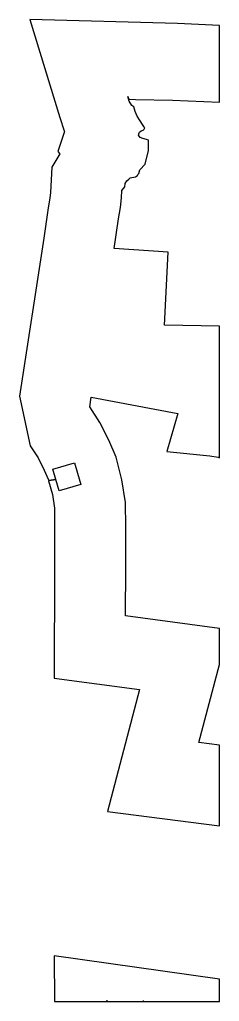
# Model space of a CAD drawing. Extents: x 1577619 to 1828281, y 483481 to 598136.
# Drawn here: x 1716793 to 1718902, y 579745 to 590093 of the extents above; entities that cross this region are included whole.
import ezdxf

# ---------------------------------------------------------------- set-up
doc = ezdxf.new("R2010")
doc.units = 0
doc.layers.add('DESIGN - EROSION CONTROL - Devices', color=7, linetype='Continuous')
doc.layers.add('DESIGN - SCRATCH - User 1', color=7, linetype='Continuous')

msp = doc.modelspace()

# ---------------------------------------------------------------- linework, layer by layer
at = {"layer": 'DESIGN - EROSION CONTROL - Devices'}
for p, q in [((1717710, 579745), (1717720, 579745)), ((1718095, 579745), (1718104, 579745))]:
    msp.add_line(p, q, dxfattribs=at)
for centre, start, end in [((1717715, 579746), 347.6433, 192.3567), ((1718100, 579743), 29.5452, 150.4548)]:
    msp.add_arc(centre, 5.28, start, end, dxfattribs=at)
at = {"layer": 'DESIGN - SCRATCH - User 1'}
for p, q in [((1718902, 589223), (1718902, 590031)), ((1717219, 588677), (1717134, 588539)), ((1717049, 587790), (1716793, 586125)), ((1718902, 585473), (1718902, 586861)), ((1718902, 583676), (1717911, 583808)), ((1718902, 583296), (1718902, 583676)), ((1718902, 581597), (1718902, 582444)), ((1718902, 579979), (1717159, 580224)), ((1717159, 580224), (1717162, 579745))]:
    msp.add_line(p, q, dxfattribs=at)
for points in [[(1718902, 590031), (1718460, 590052), (1716901, 590093)], [(1716901, 590093), (1717219, 589062), (1717263, 588919), (1717267, 588912), (1717195, 588704), (1717219, 588677)], [(1718120, 588571), (1718120, 588571), (1718152, 588715), (1718155, 588823), (1718133, 588829), (1718093, 588840), (1718067, 588852), (1718047, 588875), (1718055, 588898), (1718060, 588908), (1718076, 588922), (1718098, 588926), (1718108, 588940), (1718114, 588954), (1718106, 588968), (1718092, 588986), (1718065, 589027), (1718035, 589075), (1718012, 589126), (1718000, 589172), (1717978, 589188), (1717951, 589232), (1717935, 589283), (1717947, 589256)], [(1717947, 589256), (1718015, 589252), (1718408, 589243), (1718902, 589223)], [(1717871, 588292), (1717903, 588330), (1717909, 588366), (1717925, 588392), (1717945, 588412), (1717961, 588426), (1718015, 588436), (1718037, 588450), (1718041, 588460), (1718053, 588472), (1718062, 588510), (1718120, 588571)], [(1717134, 588539), (1717119, 588272), (1717113, 588211), (1717096, 588109), (1717049, 587790)], [(1717791, 587680), (1717837, 587993), (1717857, 588112), (1717867, 588214), (1717871, 588292)], [(1718902, 586861), (1718321, 586873), (1718361, 587642), (1717791, 587680)], [(1716793, 586125), (1716905, 585602), (1716989, 585474), (1717053, 585345), (1717095, 585249), (1717100, 585234), (1717100, 585234), (1717176, 585247), (1717176, 585247), (1717177, 585247), (1717144, 585355), (1717373, 585420), (1717405, 585313), (1717440, 585193), (1717211, 585127), (1717176, 585247), (1717100, 585234), (1717100, 585234), (1717099, 585233), (1717140, 585087), (1717162, 584944), (1717163, 584741), (1717163, 584320), (1717159, 583152)], [(1717534, 586011), (1717550, 586115), (1718462, 585941), (1718349, 585542), (1718801, 585496), (1718889, 585480), (1718902, 585473)], [(1717911, 583808), (1717913, 584318), (1717913, 584743), (1717911, 585005), (1717874, 585243), (1717811, 585480), (1717735, 585659), (1717641, 585847), (1717534, 586011)], [(1718902, 582444), (1718686, 582472), (1718902, 583296)], [(1717159, 583152), (1718057, 583032), (1717720, 581746), (1718902, 581597)], [(1717162, 579745), (1718902, 579745), (1718902, 579979)]]:
    msp.add_lwpolyline(points, dxfattribs=at)

doc.saveas('drawing.dxf')
